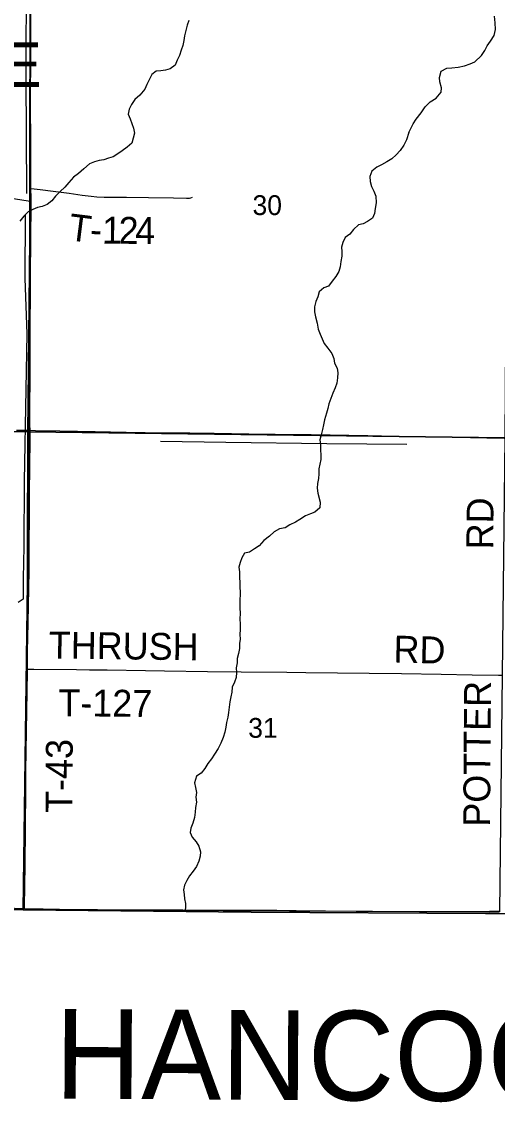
# Model space of a CAD drawing. Extents: x 1443599 to 1910620, y 1028088 to 1361369.
# Drawn here: x 1620011 to 1625321, y 1154423 to 1166514 of the extents above; entities that cross this region are included whole.
import ezdxf

# ---------------------------------------------------------------- set-up
doc = ezdxf.new("R2010")
doc.units = 0
for name, color, linetype in [('GM_X_Adjacent_County', 7, 'Continuous'), ('GM_X_Adjacent_County_Text', 7, 'Continuous'), ('GM_X_Corporation_Text', 7, 'Continuous'), ('GM_X_County', 7, 'Continuous'), ('GM_X_Minor_River', 7, 'Continuous'), ('GM_X_Section', 7, 'Continuous'), ('GM_X_Section_Text', 7, 'Continuous'), ('GM_X_State_Route', 7, 'Continuous'), ('GM_X_Township', 7, 'Continuous'), ('GM_X_Township_Road', 7, 'Continuous'), ('GM_X_Township_Road_Text', 7, 'Continuous')]:
    doc.layers.add(name, color=color, linetype=linetype)

msp = doc.modelspace()

# ---------------------------------------------------------------- linework, layer by layer
at = {"layer": 'GM_X_Adjacent_County'}
msp.add_lwpolyline([(1610762, 1156721), (1613632, 1156690), (1620027, 1156604), (1622574, 1156580), (1625188, 1156564), (1625342, 1156563), (1630464, 1156532), (1630660, 1156530), (1631322, 1156526), (1635965, 1156490)], dxfattribs=at)
at = {"layer": 'GM_X_County'}
msp.add_lwpolyline([(1635965, 1156490), (1631322, 1156526), (1630660, 1156530), (1630464, 1156532), (1625342, 1156563), (1625188, 1156564), (1622574, 1156580), (1620027, 1156604), (1613632, 1156690), (1610762, 1156721)], dxfattribs=at)
at = {"layer": 'GM_X_Minor_River'}
for points in [[(1620127, 1181143), (1620119, 1177956), (1620099, 1176855), (1620093, 1174568), (1620075, 1172303), (1620065, 1170059), (1620066, 1168247), (1620057, 1165894), (1620065, 1164598)], [(1624334, 1165277), (1624382, 1165375), (1624414, 1165425), (1624470, 1165497), (1624516, 1165562), (1624572, 1165620), (1624640, 1165660), (1624695, 1165726), (1624697, 1165776), (1624679, 1165842), (1624675, 1165892), (1624695, 1165961), (1624759, 1165995), (1624813, 1165999), (1624885, 1166005), (1624953, 1166021), (1625019, 1166045), (1625071, 1166067), (1625145, 1166135), (1625180, 1166191), (1625206, 1166243), (1625246, 1166296), (1625284, 1166358), (1625302, 1166428), (1625298, 1166500), (1625290, 1166574)], [(1621876, 1166527), (1621859, 1166475), (1621843, 1166415), (1621830, 1166357), (1621820, 1166305), (1621809, 1166249), (1621793, 1166197), (1621773, 1166135), (1621746, 1166083), (1621724, 1166029), (1621669, 1165986), (1621615, 1165974), (1621563, 1165966), (1621513, 1165961), (1621463, 1165923), (1621436, 1165865), (1621410, 1165811), (1621385, 1165759), (1621331, 1165693), (1621274, 1165644), (1621236, 1165590), (1621212, 1165536), (1621199, 1165480), (1621223, 1165430), (1621242, 1165377), (1621258, 1165327), (1621270, 1165269), (1621257, 1165215), (1621241, 1165159), (1621190, 1165113), (1621134, 1165074), (1621084, 1165038), (1621032, 1165006), (1620979, 1164992), (1620927, 1164971), (1620877, 1164965), (1620825, 1164951), (1620769, 1164926), (1620704, 1164870), (1620646, 1164818), (1620589, 1164777), (1620537, 1164719), (1620492, 1164667), (1620440, 1164619), (1620388, 1164568), (1620349, 1164516), (1620295, 1164474), (1620239, 1164450)], [(1624334, 1165277), (1624306, 1165196), (1624276, 1165134), (1624237, 1165078), (1624193, 1165027), (1624143, 1164983), (1624086, 1164951), (1624028, 1164918), (1623976, 1164890), (1623921, 1164846), (1623899, 1164786), (1623903, 1164732), (1623916, 1164676), (1623944, 1164622), (1623965, 1164565), (1623969, 1164491), (1623958, 1164431), (1623950, 1164373), (1623928, 1164321), (1623873, 1164285), (1623823, 1164258), (1623771, 1164248), (1623714, 1164196), (1623674, 1164143), (1623624, 1164107), (1623597, 1164051), (1623583, 1163999), (1623586, 1163949), (1623584, 1163897), (1623574, 1163837), (1623567, 1163779), (1623553, 1163725), (1623520, 1163669), (1623478, 1163617), (1623437, 1163561), (1623383, 1163543), (1623331, 1163498), (1623316, 1163444), (1623294, 1163392), (1623280, 1163332), (1623281, 1163276), (1623293, 1163222), (1623310, 1163151), (1623322, 1163083), (1623345, 1163027), (1623365, 1162975), (1623389, 1162924), (1623430, 1162872), (1623472, 1162812), (1623495, 1162757), (1623505, 1162705), (1623533, 1162649), (1623540, 1162597), (1623538, 1162539), (1623529, 1162481), (1623511, 1162427), (1623485, 1162369), (1623464, 1162309), (1623440, 1162249), (1623427, 1162197), (1623415, 1162145), (1623390, 1162071), (1623380, 1162017), (1623371, 1161963), (1623353, 1161905), (1623341, 1161849), (1623348, 1161791), (1623348, 1161732), (1623349, 1161682), (1623351, 1161628), (1623330, 1161524), (1623328, 1161470), (1623323, 1161418), (1623315, 1161362), (1623309, 1161310), (1623316, 1161252), (1623343, 1161151), (1623339, 1161089), (1623285, 1161040), (1623234, 1161022), (1623178, 1161000), (1623118, 1160959), (1623068, 1160929), (1623005, 1160901), (1622951, 1160868), (1622891, 1160854), (1622829, 1160820), (1622778, 1160775), (1622716, 1160725), (1622663, 1160667), (1622611, 1160633), (1622553, 1160596), (1622500, 1160582), (1622470, 1160530), (1622450, 1160478), (1622437, 1160426), (1622443, 1160374), (1622442, 1160312), (1622446, 1160258), (1622446, 1160204), (1622449, 1160150)], [(1620239, 1164450), (1620188, 1164441), (1620134, 1164417), (1620084, 1164391), (1620034, 1164342), (1619989, 1164288)], [(1620050, 1164358), (1620048, 1163650), (1620068, 1163029), (1620057, 1162412), (1620038, 1161386), (1620036, 1160657), (1620028, 1160300), (1620028, 1160071)], [(1624309, 1161798), (1623418, 1161804), (1622289, 1161820), (1621561, 1161829)], [(1620028, 1160071), (1619972, 1160034)], [(1622449, 1160150), (1622448, 1160037), (1622448, 1159973), (1622449, 1159909), (1622445, 1159851), (1622451, 1159791), (1622452, 1159731), (1622448, 1159677), (1622449, 1159625), (1622441, 1159575), (1622441, 1159520), (1622430, 1159466), (1622418, 1159410), (1622415, 1159360), (1622407, 1159306), (1622411, 1159252), (1622406, 1159198), (1622386, 1159146), (1622361, 1159090), (1622357, 1159034), (1622347, 1158980), (1622336, 1158924), (1622328, 1158866), (1622321, 1158806), (1622311, 1158754), (1622299, 1158696), (1622290, 1158642), (1622278, 1158586), (1622259, 1158526), (1622235, 1158464), (1622206, 1158404), (1622164, 1158342), (1622131, 1158290), (1622091, 1158238), (1622055, 1158180), (1622014, 1158129), (1621962, 1158095), (1621941, 1158023), (1621951, 1157971), (1621963, 1157912), (1621954, 1157862), (1621964, 1157804), (1621951, 1157748), (1621949, 1157696), (1621941, 1157636), (1621920, 1157572), (1621900, 1157516), (1621893, 1157466), (1621913, 1157414), (1621959, 1157363), (1621988, 1157313), (1622006, 1157253), (1622002, 1157203), (1621987, 1157149), (1621961, 1157089), (1621926, 1157037), (1621884, 1156985), (1621855, 1156931), (1621827, 1156879), (1621819, 1156827), (1621826, 1156777), (1621828, 1156727), (1621840, 1156675), (1621841, 1156625), (1621832, 1156586)]]:
    msp.add_lwpolyline(points, dxfattribs=at)
at = {"layer": 'GM_X_Section'}
for points in [[(1614888, 1167193), (1620106, 1167188), (1620097, 1161938), (1614806, 1161939)], [(1625443, 1167139), (1625406, 1161872), (1620097, 1161938), (1620106, 1167188)], [(1625406, 1161872), (1625347, 1156581), (1625232, 1156580), (1620028, 1156606), (1620097, 1161938)]]:
    msp.add_lwpolyline(points, close=True, dxfattribs=at)
at = {"layer": 'GM_X_State_Route'}
msp.add_lwpolyline([(1619954, 1161955), (1620028, 1161956), (1620105, 1161955), (1620167, 1161954), (1620438, 1161949), (1620832, 1161942), (1621176, 1161935), (1621603, 1161928), (1621890, 1161925), (1622161, 1161921), (1622546, 1161916), (1622842, 1161912), (1623244, 1161906), (1623876, 1161896), (1624179, 1161889), (1624466, 1161884), (1624671, 1161880), (1624835, 1161878), (1625205, 1161870), (1625398, 1161867)], dxfattribs=at)
at = {"layer": 'GM_X_Township'}
for points in [[(1635965, 1156490), (1631322, 1156526), (1630660, 1156530), (1630464, 1156532), (1625342, 1156563), (1625188, 1156564), (1622574, 1156580), (1620027, 1156604), (1620071, 1159262), (1620081, 1161924), (1620105, 1164447), (1620106, 1164621), (1620109, 1167154), (1620123, 1172454), (1620177, 1177790), (1620194, 1180346), (1620213, 1183050), (1620230, 1185626), (1620237, 1188424), (1622993, 1188324), (1625518, 1188234), (1625691, 1188229), (1630892, 1188083), (1636189, 1188034)], [(1620109, 1167154), (1620106, 1164621), (1620105, 1164447), (1620081, 1161924), (1620071, 1159262), (1620027, 1156604), (1613632, 1156690), (1610762, 1156721), (1609411, 1156724), (1606803, 1156757), (1604128, 1156782), (1602782, 1156795), (1601464, 1156807), (1598871, 1156830), (1598703, 1156832), (1596136, 1156853), (1593436, 1156868), (1590833, 1156881), (1588075, 1156898), (1588073, 1157105), (1588101, 1162170), (1588095, 1164852), (1588100, 1167517)]]:
    msp.add_lwpolyline(points, dxfattribs=at)
at = {"layer": 'GM_X_Township_Road'}
for points in [[(1620115, 1164652), (1620113, 1164753), (1620113, 1164851), (1620112, 1165262), (1620110, 1165491), (1620108, 1165820), (1620108, 1166148), (1620110, 1166591), (1620111, 1166788), (1620114, 1167133), (1620115, 1167199)], [(1620117, 1164511), (1620117, 1164558), (1620115, 1164639), (1620115, 1164652)], [(1620115, 1164652), (1620151, 1164648), (1620217, 1164641), (1620363, 1164623), (1620542, 1164599), (1620688, 1164578), (1620786, 1164566), (1620851, 1164561), (1620933, 1164557), (1621180, 1164554), (1621426, 1164553), (1621705, 1164549), (1621852, 1164545), (1621885, 1164546), (1621901, 1164548), (1621917, 1164554)], [(1617485, 1164577), (1617566, 1164577), (1617910, 1164575), (1618303, 1164575), (1618777, 1164574), (1619350, 1164574), (1619530, 1164576), (1619628, 1164576), (1619693, 1164572), (1619758, 1164566), (1619871, 1164549), (1620082, 1164516), (1620117, 1164511)], [(1620105, 1161955), (1620103, 1162014), (1620103, 1162129), (1620105, 1162621), (1620107, 1163081), (1620108, 1163524), (1620110, 1163737), (1620112, 1164033), (1620113, 1164164), (1620117, 1164394), (1620117, 1164511)], [(1620072, 1159289), (1620073, 1159356), (1620078, 1159635), (1620086, 1159996), (1620095, 1160389), (1620095, 1160455), (1620093, 1160635), (1620098, 1161046), (1620099, 1161226), (1620102, 1161571), (1620105, 1161833), (1620105, 1161932), (1620105, 1161955)], [(1620041, 1156621), (1620042, 1156681), (1620045, 1156828), (1620052, 1157469), (1620058, 1157994), (1620059, 1158256), (1620064, 1158568), (1620067, 1158880), (1620072, 1159289)], [(1620072, 1159289), (1620097, 1159289), (1620146, 1159290), (1620622, 1159287), (1620770, 1159284), (1620967, 1159282), (1621394, 1159276), (1621607, 1159272), (1622084, 1159265), (1622461, 1159259), (1622970, 1159255), (1623184, 1159253), (1623890, 1159244), (1624251, 1159241), (1624694, 1159233), (1625039, 1159226), (1625334, 1159221), (1625369, 1159221)], [(1619703, 1156629), (1620041, 1156621)], [(1620041, 1156621), (1620137, 1156616), (1620252, 1156614), (1620432, 1156612), (1621285, 1156605), (1621646, 1156604), (1621811, 1156605), (1622500, 1156601), (1622597, 1156600)], [(1622597, 1156600), (1622861, 1156599), (1623074, 1156598), (1623403, 1156594), (1624453, 1156587), (1624715, 1156586), (1624962, 1156586), (1625142, 1156587), (1625233, 1156589)], [(1625233, 1156589), (1625339, 1156591), (1625340, 1156591)]]:
    msp.add_lwpolyline(points, dxfattribs=at)

# ---------------------------------------------------------------- texts
at = {"layer": 'GM_X_Adjacent_County_Text'}
msp.add_text('HANCOCK COUNTY', height=1000, rotation=359.6476, dxfattribs=at).set_placement((1620379, 1154499))
at = {"layer": 'GM_X_Corporation_Text'}
msp.add_text('HOYTVILLE', height=500, rotation=0, dxfattribs=at).set_placement((1616556, 1165784))
at = {"layer": 'GM_X_Section_Text'}
for s, p in [('30', (1622588, 1164356)), ('31', (1622540, 1158524))]:
    msp.add_text(s, height=221, rotation=0, dxfattribs=at).set_placement(p)
at = {"layer": 'GM_X_Township_Road_Text'}
for s, rotation, p in [('T', 352.7485, (1620523, 1164077)), ('1', 359.1242, (1620905, 1164039)), ('2', 359.4696, (1621092, 1164036)), ('4', 359.5387, (1621277, 1164034)), ('-', 356.7071, (1620768, 1164047)), ('RD', 89.5063, (1625275, 1160625)), ('THRUSH', 359.3133, (1620313, 1159409)), ('RD', 358.5225, (1624159, 1159365)), ('POTTER', 89.6373, (1625240, 1157531)), ('T-127', 359.4383, (1620419, 1158766)), ('T-43', 89.6468, (1620577, 1157685))]:
    msp.add_text(s, height=300, rotation=rotation, dxfattribs=at).set_placement(p)

doc.saveas('drawing.dxf')
